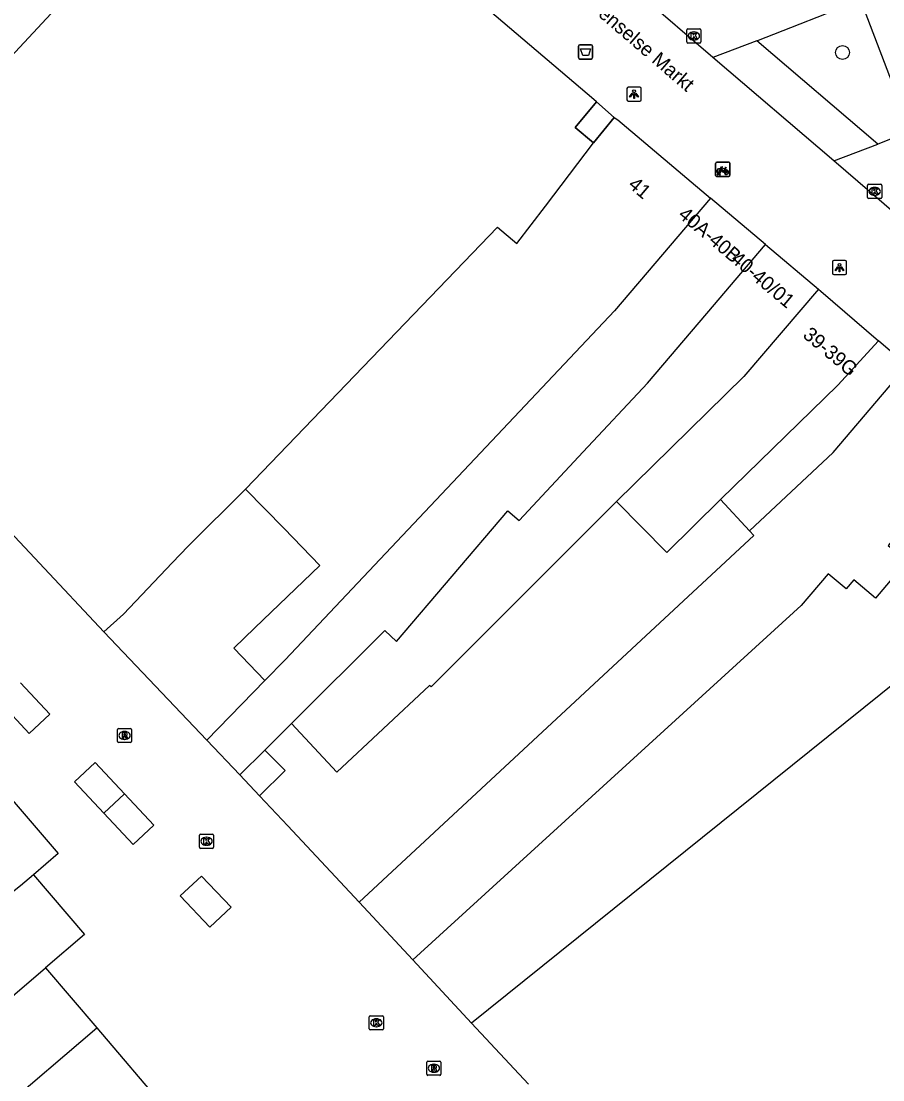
# Model space of a CAD drawing. Extents: x 160379 to 161131, y 383940 to 384849.
# Drawn here: x 160818.4 to 160879.2, y 384595.6 to 384670.3 of the extents above; entities that cross this region are included whole.
import ezdxf

# ---------------------------------------------------------------- set-up
doc = ezdxf.new("R2010")
doc.units = 0
for name, color, linetype in [('IMGEO_Afvalbak', 7, 'Continuous'), ('IMGEO_Boom', 7, 'Continuous'), ('IMGEO_Erf', 7, 'Continuous'), ('IMGEO_Fietsenrek', 7, 'Continuous'), ('IMGEO_Haag', 7, 'Continuous'), ('IMGEO_Kolk', 7, 'Continuous'), ('IMGEO_Lichtpunt', 7, 'Continuous'), ('IMGEO_Openbare_ruimte_label', 7, 'Continuous'), ('IMGEO_Pand', 7, 'Continuous'), ('IMGEO_Pand_nummerreeks', 7, 'Continuous'), ('IMGEO_Pand_overbouw', 7, 'Continuous'), ('IMGEO_Parkeervlak_open', 7, 'Continuous'), ('IMGEO_Rijbaan_lokaal_open', 7, 'Continuous'), ('IMGEO_Rioolput', 7, 'Continuous')]:
    doc.layers.add(name, color=color, linetype=linetype)

msp = doc.modelspace()

# ---------------------------------------------------------------- linework, layer by layer
at = {"layer": 'IMGEO_Afvalbak'}
for p, q in [((160857.755, 384667.751), (160857.755, 384668.551)), ((160857.755, 384668.551), (160857.755, 384667.751)), ((160857.855, 384668.651), (160858.645, 384668.651)), ((160858.645, 384668.651), (160857.855, 384668.651)), ((160858.745, 384668.551), (160858.745, 384667.751)), ((160858.745, 384667.751), (160858.745, 384668.551)), ((160858.645, 384667.651), (160857.855, 384667.651)), ((160857.855, 384667.651), (160858.645, 384667.651))]:
    msp.add_line(p, q, dxfattribs=at)
msp.add_lwpolyline([(160857.898, 384668.365), (160858.602, 384668.365), (160858.453, 384667.895), (160858.047, 384667.895), (160857.898, 384668.365)], dxfattribs=at)
for centre, start, end in [((160857.855, 384668.551), 90, 180), ((160857.855, 384668.551), 90, 180), ((160858.645, 384668.551), 0, 90), ((160858.645, 384668.551), 360, 90), ((160857.855, 384667.751), 180, 270), ((160857.855, 384667.751), 180, 270), ((160858.645, 384667.751), 270, 0), ((160858.645, 384667.751), 270, 0)]:
    msp.add_arc(centre, 0.1, start, end, dxfattribs=at)
at = {"layer": 'IMGEO_Boom'}
msp.add_circle((160876.377, 384668.118), 0.489, dxfattribs=at)
at = {"layer": 'IMGEO_Erf'}
for points in [[(160867.764, 384636.568), (160869.816, 384634.359)], [(160831.52, 384619.574), (160824.251, 384627.226)], [(160842.268, 384608.15), (160837.253, 384613.525), (160835.238, 384615.651)]]:
    msp.add_lwpolyline(points, dxfattribs=at)
at = {"layer": 'IMGEO_Fietsenrek'}
for p, q in [((160867.425, 384659.442), (160867.425, 384660.283)), ((160867.425, 384660.283), (160867.425, 384659.442)), ((160867.5, 384660.367), (160868.341, 384660.367)), ((160868.341, 384660.367), (160867.5, 384660.367)), ((160868.112, 384659.916), (160868.148, 384659.821)), ((160868.425, 384660.292), (160868.425, 384659.451)), ((160868.425, 384659.451), (160868.425, 384660.292)), ((160868.35, 384659.367), (160867.509, 384659.367)), ((160867.509, 384659.367), (160868.35, 384659.367)), ((160867.552, 384659.451), (160867.591, 384659.611)), ((160867.586, 384659.451), (160867.552, 384659.451)), ((160867.621, 384659.599), (160867.586, 384659.451)), ((160867.663, 384659.623), (160867.662, 384659.627)), ((160867.704, 384659.451), (160867.67, 384659.593)), ((160867.694, 384659.634), (160867.695, 384659.627)), ((160867.702, 384659.597), (160867.737, 384659.451)), ((160867.737, 384659.451), (160867.704, 384659.451))]:
    msp.add_line(p, q, dxfattribs=at)
for points in [[(160867.759, 384659.841), (160867.707, 384659.751), (160867.667, 384659.726), (160867.668, 384659.773), (160867.723, 384659.867)], [(160867.738, 384659.893), (160867.833, 384660.057), (160867.919, 384660.043), (160867.921, 384660.034), (160867.865, 384660.023), (160867.838, 384659.978), (160868.094, 384659.937)], [(160868.034, 384659.649), (160867.984, 384659.649), (160867.793, 384659.9), (160867.774, 384659.868)], [(160868.081, 384659.912), (160867.824, 384659.953), (160867.807, 384659.924), (160867.974, 384659.704), (160868.081, 384659.912)], [(160868.129, 384659.814), (160868.099, 384659.891), (160867.99, 384659.673), (160868.033, 384659.673)], [(160868.063, 384659.673), (160868.183, 384659.672), (160868.139, 384659.786)], [(160868.159, 384659.793), (160868.214, 384659.648), (160868.064, 384659.648)], [(160868.094, 384659.937), (160868.119, 384659.986), (160868.113, 384659.99), (160868.09, 384659.994), (160868.078, 384660.001), (160868.077, 384660.004), (160868.079, 384660.009), (160868.174, 384659.994), (160868.176, 384659.984), (160868.166, 384659.971), (160868.154, 384659.965), (160868.14, 384659.971), (160868.112, 384659.916)]]:
    msp.add_lwpolyline(points, dxfattribs=at)
for centre, radius, start, end in [((160867.503, 384660.289), 0.0779, 92.4484, 184.28452), ((160867.503, 384660.289), 0.0779, 92.4484, 184.28452), ((160867.665, 384659.752), 0.159, 62.67661, 242.13685), ((160867.665, 384659.752), 0.129, 63.31916, 238.90302), ((160867.665, 384659.752), 0.129, 283.60429, 43.43025), ((160867.665, 384659.752), 0.159, 283.5766, 46.60424), ((160868.192, 384659.668), 0.159, 113.3408, 178.32165), ((160868.192, 384659.668), 0.159, 187.0065, 105.77075), ((160868.192, 384659.668), 0.129, 113.92302, 177.95563), ((160868.192, 384659.668), 0.129, 188.67146, 104.58832), ((160868.347, 384660.289), 0.0779, 2.4484, 94.28452), ((160868.347, 384660.289), 0.0779, 2.4484, 94.28452), ((160867.503, 384659.445), 0.0779, 182.4484, 274.28452), ((160867.503, 384659.445), 0.0779, 182.4484, 274.28452), ((160867.645, 384659.623), 0.0499, 12.8025, 158.69338), ((160867.665, 384659.752), 0.159, 253.99666, 271.78671), ((160867.645, 384659.623), 0.0174, 12.8025, 163.45023), ((160867.665, 384659.752), 0.129, 253.41502, 269.02044), ((160868.347, 384659.445), 0.0779, 272.4484, 4.28452), ((160868.347, 384659.445), 0.0779, 272.4484, 4.28452)]:
    msp.add_arc(centre, radius, start, end, dxfattribs=at)
at = {"layer": 'IMGEO_Haag'}
msp.add_lwpolyline([(160878.874, 384661.644), (160870.323, 384668.945)], dxfattribs=at)
at = {"layer": 'IMGEO_Kolk'}
for p, q in [((160865.388, 384668.856), (160865.388, 384669.708)), ((160865.463, 384669.782), (160866.315, 384669.782)), ((160865.876, 384669.562), (160865.901, 384669.562)), ((160866.389, 384669.708), (160866.389, 384668.856)), ((160866.315, 384668.782), (160865.463, 384668.782)), ((160865.899, 384669.002), (160865.874, 384669.002)), ((160878.146, 384657.885), (160878.146, 384658.737)), ((160878.221, 384658.811), (160879.073, 384658.811)), ((160878.634, 384658.591), (160878.659, 384658.591)), ((160879.147, 384658.737), (160879.147, 384657.885)), ((160879.073, 384657.811), (160878.221, 384657.811)), ((160878.657, 384658.031), (160878.632, 384658.031)), ((160831.005, 384612.018), (160831.005, 384612.87)), ((160831.08, 384612.944), (160831.932, 384612.944)), ((160831.493, 384612.724), (160831.518, 384612.724)), ((160832.006, 384612.87), (160832.006, 384612.018)), ((160831.932, 384611.944), (160831.08, 384611.944)), ((160831.516, 384612.164), (160831.491, 384612.164)), ((160842.985, 384599.208), (160842.985, 384600.06)), ((160843.06, 384600.134), (160843.912, 384600.134)), ((160843.986, 384600.06), (160843.986, 384599.208)), ((160843.496, 384599.354), (160843.471, 384599.354)), ((160843.473, 384599.914), (160843.498, 384599.914)), ((160843.912, 384599.134), (160843.06, 384599.134))]:
    msp.add_line(p, q, dxfattribs=at)
for points in [[(160865.388, 384668.856), (160865.388, 384669.708)], [(160865.463, 384669.782), (160866.315, 384669.782)], [(160865.709, 384669.482), (160865.832, 384669.482), (160865.832, 384669.331), (160865.962, 384669.482), (160866.126, 384669.482), (160865.98, 384669.331), (160866.133, 384669.082), (160865.981, 384669.082), (160865.896, 384669.246), (160865.832, 384669.179), (160865.832, 384669.082), (160865.709, 384669.082), (160865.709, 384669.482)], [(160866.389, 384669.708), (160866.389, 384668.856)], [(160866.315, 384668.782), (160865.463, 384668.782)], [(160878.146, 384657.885), (160878.146, 384658.737)], [(160878.221, 384658.811), (160879.073, 384658.811)], [(160878.467, 384658.511), (160878.59, 384658.511), (160878.59, 384658.36), (160878.72, 384658.511), (160878.884, 384658.511), (160878.738, 384658.36), (160878.891, 384658.111), (160878.739, 384658.111), (160878.654, 384658.275), (160878.59, 384658.208), (160878.59, 384658.111), (160878.467, 384658.111), (160878.467, 384658.511)], [(160879.147, 384658.737), (160879.147, 384657.885)], [(160879.073, 384657.811), (160878.221, 384657.811)], [(160831.005, 384612.018), (160831.005, 384612.87)], [(160831.08, 384612.944), (160831.932, 384612.944)], [(160832.006, 384612.87), (160832.006, 384612.018)], [(160831.932, 384611.944), (160831.08, 384611.944)], [(160831.326, 384612.644), (160831.449, 384612.644), (160831.449, 384612.493), (160831.579, 384612.644), (160831.743, 384612.644), (160831.597, 384612.493), (160831.75, 384612.244), (160831.598, 384612.244), (160831.513, 384612.408), (160831.449, 384612.341), (160831.449, 384612.244), (160831.326, 384612.244), (160831.326, 384612.644)], [(160842.985, 384599.208), (160842.985, 384600.06)], [(160843.06, 384600.134), (160843.912, 384600.134)], [(160843.986, 384600.06), (160843.986, 384599.208)], [(160843.306, 384599.834), (160843.429, 384599.834), (160843.429, 384599.683), (160843.559, 384599.834), (160843.723, 384599.834), (160843.577, 384599.683), (160843.73, 384599.434), (160843.578, 384599.434), (160843.493, 384599.598), (160843.429, 384599.531), (160843.429, 384599.434), (160843.306, 384599.434), (160843.306, 384599.834)], [(160843.912, 384599.134), (160843.06, 384599.134)]]:
    msp.add_lwpolyline(points, dxfattribs=at)
for centre, start, end in [((160865.465, 384669.706), 91.55205, 178.44795), ((160865.465, 384669.706), 91.55205, 178.44795), ((160866.313, 384669.706), 1.55205, 88.44795), ((160866.313, 384669.706), 1.55205, 88.44795), ((160865.465, 384668.858), 181.55205, 268.44795), ((160865.465, 384668.858), 181.55205, 268.44795), ((160866.313, 384668.858), 271.55205, 358.44795), ((160866.313, 384668.858), 271.55205, 358.44795), ((160878.223, 384658.735), 91.55205, 178.44795), ((160878.223, 384658.735), 91.55205, 178.44795), ((160879.071, 384658.735), 1.55205, 88.44795), ((160879.071, 384658.735), 1.55205, 88.44795), ((160878.223, 384657.887), 181.55205, 268.44795), ((160878.223, 384657.887), 181.55205, 268.44795), ((160879.071, 384657.887), 271.55205, 358.44795), ((160879.071, 384657.887), 271.55205, 358.44795), ((160831.082, 384612.868), 91.55205, 178.44795), ((160831.082, 384612.868), 91.55205, 178.44795), ((160831.93, 384612.868), 1.55205, 88.44795), ((160831.93, 384612.868), 1.55205, 88.44795), ((160831.082, 384612.02), 181.55205, 268.44795), ((160831.082, 384612.02), 181.55205, 268.44795), ((160831.93, 384612.02), 271.55205, 358.44795), ((160831.93, 384612.02), 271.55205, 358.44795), ((160843.062, 384600.058), 91.55205, 178.44795), ((160843.062, 384600.058), 91.55205, 178.44795), ((160843.91, 384600.058), 1.55205, 88.44795), ((160843.91, 384600.058), 1.55205, 88.44795), ((160843.062, 384599.21), 181.55205, 268.44795), ((160843.062, 384599.21), 181.55205, 268.44795), ((160843.91, 384599.21), 271.55205, 358.44795), ((160843.91, 384599.21), 271.55205, 358.44795)]:
    msp.add_arc(centre, 0.0765, start, end, dxfattribs=at)
for centre, major_axis, ratio, start_param, end_param in [((160865.875, 384669.282), (-0.387, 0.002), 0.722429, 4.712389, 7.853982), ((160865.9, 384669.282), (-0.39, 0.002), 0.717154, 1.570796, 4.712389), ((160878.633, 384658.311), (-0.387, 0.002), 0.722429, 4.712389, 7.853982), ((160878.658, 384658.311), (-0.39, 0.002), 0.717154, 1.570796, 4.712389), ((160831.492, 384612.444), (-0.387, 0.002), 0.722429, 4.712389, 7.853982), ((160831.517, 384612.444), (-0.39, 0.002), 0.717154, 1.570796, 4.712389), ((160843.472, 384599.634), (-0.387, 0.002), 0.722429, 4.712389, 7.853982), ((160843.497, 384599.634), (-0.39, 0.002), 0.717154, 1.570796, 4.712389)]:
    msp.add_ellipse(centre, major_axis=major_axis, ratio=ratio, start_param=start_param, end_param=end_param, dxfattribs=at)
at = {"layer": 'IMGEO_Lichtpunt'}
for p, q in [((160861.172, 384665.579), (160861.172, 384664.772)), ((160861.172, 384665.579), (160861.172, 384664.772)), ((160862.074, 384665.674), (160861.266, 384665.674)), ((160862.074, 384665.674), (160861.266, 384665.674)), ((160862.168, 384664.772), (160862.168, 384665.579)), ((160862.168, 384664.772), (160862.168, 384665.579)), ((160861.266, 384664.678), (160862.074, 384664.678)), ((160861.266, 384664.678), (160862.074, 384664.678)), ((160875.669, 384653.336), (160875.669, 384652.529)), ((160875.669, 384653.336), (160875.669, 384652.529)), ((160876.571, 384653.431), (160875.763, 384653.431)), ((160876.571, 384653.431), (160875.763, 384653.431)), ((160876.665, 384652.529), (160876.665, 384653.336)), ((160876.665, 384652.529), (160876.665, 384653.336)), ((160875.763, 384652.435), (160876.571, 384652.435)), ((160875.763, 384652.435), (160876.571, 384652.435))]:
    msp.add_line(p, q, dxfattribs=at)
for points in [[(160861.546, 384665.243), (160861.585, 384665.215), (160861.397, 384664.953), (160861.359, 384664.98), (160861.546, 384665.243)], [(160861.648, 384665.195), (160861.695, 384665.195), (160861.695, 384664.873), (160861.648, 384664.873), (160861.648, 384665.195)], [(160861.758, 384665.215), (160861.796, 384665.242), (160861.983, 384664.98), (160861.944, 384664.952), (160861.758, 384665.215)], [(160876.043, 384653), (160876.082, 384652.972), (160875.894, 384652.71), (160875.856, 384652.737), (160876.043, 384653)], [(160876.145, 384652.952), (160876.192, 384652.952), (160876.192, 384652.63), (160876.145, 384652.63), (160876.145, 384652.952)], [(160876.255, 384652.972), (160876.293, 384652.999), (160876.48, 384652.737), (160876.441, 384652.709), (160876.255, 384652.972)]]:
    msp.add_lwpolyline(points, dxfattribs=at)
for centre in [(160861.671, 384665.377), (160876.168, 384653.134)]:
    msp.add_circle(centre, 0.0994, dxfattribs=at)
for centre, start, end in [((160861.266, 384665.579), 90, 180), ((160861.266, 384665.579), 90, 180), ((160862.074, 384665.579), 0, 90), ((160862.074, 384665.579), 0, 90), ((160861.266, 384664.772), 180, 270), ((160861.266, 384664.772), 180, 270), ((160862.074, 384664.772), 270, 0), ((160862.074, 384664.772), 270, 360), ((160875.763, 384653.336), 90, 180), ((160875.763, 384653.336), 90, 180), ((160876.571, 384653.336), 0, 90), ((160876.571, 384653.336), 0, 90), ((160875.763, 384652.529), 180, 270), ((160875.763, 384652.529), 180, 270), ((160876.571, 384652.529), 270, 0), ((160876.571, 384652.529), 270, 360)]:
    msp.add_arc(centre, 0.0946, start, end, dxfattribs=at)
at = {"layer": 'IMGEO_Pand'}
for points in [[(160859.01, 384664.631), (160858.822, 384664.786), (160838.154, 384682.402)], [(160801.53, 384651.456), (160808.825, 384658.296), (160822.422, 384672.91)], [(160858.814, 384661.729), (160857.505, 384662.813), (160859.01, 384664.631)], [(160860.272, 384663.521), (160858.814, 384661.729)], [(160860.272, 384663.521), (160860.527, 384663.365), (160867.062, 384657.841)], [(160834.264, 384637.304), (160852.039, 384655.796), (160853.403, 384654.632), (160855.42, 384657.267), (160858.814, 384661.729)], [(160867.062, 384657.841), (160860.292, 384649.887), (160837.044, 384625.24), (160835.628, 384623.788)], [(160870.942, 384654.561), (160867.062, 384657.841)], [(160837.502, 384620.763), (160844.084, 384627.312), (160844.914, 384626.536), (160852.762, 384635.761), (160853.557, 384635.085), (160858.085, 384639.931), (160862.614, 384644.777), (160866.805, 384649.701), (160870.942, 384654.561)], [(160870.942, 384654.561), (160874.675, 384651.406)], [(160824.251, 384627.226), (160801.53, 384651.456)], [(160874.675, 384651.406), (160869.425, 384645.242), (160860.44, 384636.418)], [(160874.675, 384651.406), (160874.843, 384651.264), (160878.907, 384647.773)], [(160878.907, 384647.773), (160876.058, 384644.647), (160867.764, 384636.568)], [(160869.816, 384634.359), (160875.708, 384639.89), (160880.934, 384646.031)], [(160884.739, 384639.354), (160879.608, 384633.326), (160880.925, 384632.205), (160878.701, 384629.592), (160877.172, 384630.894), (160876.632, 384630.26), (160875.375, 384631.331), (160873.471, 384629.096), (160846.06, 384604.066)], [(160824.251, 384627.226), (160825.647, 384628.473), (160829.085, 384632.097), (160830.199, 384633.271), (160834.264, 384637.304)], [(160835.628, 384623.788), (160833.435, 384626.067), (160834.924, 384627.5), (160839.511, 384631.915), (160836.982, 384634.512), (160834.264, 384637.304)], [(160860.44, 384636.418), (160854.661, 384630.664), (160847.343, 384623.336), (160847.242, 384623.444), (160840.687, 384617.313), (160837.502, 384620.763)], [(160867.764, 384636.568), (160863.981, 384632.832), (160860.44, 384636.418)], [(160842.268, 384608.15), (160870.119, 384634.033), (160869.816, 384634.359)], [(160891.665, 384632.943), (160850.198, 384599.61)], [(160818.387, 384623.624), (160820.454, 384621.411), (160818.992, 384620.046), (160816.925, 384622.259)], [(160835.628, 384623.788), (160831.52, 384619.574)], [(160837.502, 384620.763), (160835.615, 384618.886)], [(160833.843, 384617.123), (160831.52, 384619.574)], [(160835.615, 384618.886), (160833.843, 384617.123)], [(160835.615, 384618.886), (160837.045, 384617.449), (160835.238, 384615.651)], [(160824.249, 384614.429), (160822.179, 384616.635), (160823.637, 384618.004), (160825.708, 384615.798)], [(160835.238, 384615.651), (160833.843, 384617.123)], [(160812.789, 384612.126), (160814.613, 384613.686), (160814.843, 384613.416), (160817.515, 384615.699), (160821.041, 384611.573), (160819.298, 384610.084)], [(160825.708, 384615.798), (160827.778, 384613.592), (160826.32, 384612.223), (160824.249, 384614.429)], [(160825.708, 384615.798), (160824.249, 384614.429)], [(160819.298, 384610.084), (160818.369, 384609.291), (160816.489, 384607.817), (160809.802, 384602.108), (160809.528, 384601.874)], [(160819.298, 384610.084), (160822.904, 384605.859), (160820.154, 384603.511)], [(160831.15, 384609.988), (160833.237, 384607.787), (160831.733, 384606.382), (160829.646, 384608.583), (160831.15, 384609.988)], [(160846.06, 384604.066), (160842.268, 384608.15)], [(160850.198, 384599.61), (160846.06, 384604.066)], [(160813.196, 384597.57), (160813.453, 384597.789), (160820.154, 384603.511)], [(160820.154, 384603.511), (160823.755, 384599.281)], [(160816.799, 384593.342), (160823.755, 384599.281)], [(160823.755, 384599.281), (160828.69, 384593.482), (160827.163, 384592.171), (160827.456, 384590.588)], [(160854.211, 384595.291), (160850.198, 384599.61)]]:
    msp.add_lwpolyline(points, dxfattribs=at)
at = {"layer": 'IMGEO_Pand_overbouw'}
for points in [[(160858.814, 384661.729), (160860.272, 384663.521), (160859.01, 384664.631), (160857.505, 384662.813)], [(160867.764, 384636.568), (160869.816, 384634.359), (160875.708, 384639.89), (160880.934, 384646.031), (160878.907, 384647.773), (160876.058, 384644.647)]]:
    msp.add_lwpolyline(points, close=True, dxfattribs=at)
at = {"layer": 'IMGEO_Parkeervlak_open'}
msp.add_lwpolyline([(160877.639, 384671.83), (160881.175, 384662.571)], dxfattribs=at)
at = {"layer": 'IMGEO_Rijbaan_lokaal_open'}
for points in [[(160867.235, 384667.772), (160862.074, 384672.201)], [(160870.323, 384668.945), (160877.639, 384671.83)], [(160870.323, 384668.945), (160867.235, 384667.772)], [(160875.756, 384660.457), (160867.235, 384667.772)], [(160859.01, 384664.631), (160860.272, 384663.521)], [(160881.175, 384662.571), (160878.874, 384661.644)], [(160875.756, 384660.457), (160878.874, 384661.644)], [(160881.003, 384655.951), (160875.756, 384660.457)], [(160880.934, 384646.031), (160878.907, 384647.773)]]:
    msp.add_lwpolyline(points, dxfattribs=at)
at = {"layer": 'IMGEO_Rioolput'}
for p, q in [((160825.22, 384619.487), (160825.22, 384620.339)), ((160825.295, 384620.413), (160826.147, 384620.413)), ((160825.708, 384620.193), (160825.733, 384620.193)), ((160826.221, 384620.339), (160826.221, 384619.487)), ((160826.147, 384619.413), (160825.295, 384619.413)), ((160825.731, 384619.633), (160825.706, 384619.633)), ((160847.044, 384595.999), (160847.044, 384596.851)), ((160847.119, 384596.925), (160847.971, 384596.925)), ((160847.532, 384596.705), (160847.557, 384596.705)), ((160848.045, 384596.851), (160848.045, 384595.999)), ((160847.971, 384595.925), (160847.119, 384595.925)), ((160847.555, 384596.145), (160847.53, 384596.145))]:
    msp.add_line(p, q, dxfattribs=at)
for points in [[(160825.22, 384619.487), (160825.22, 384620.339)], [(160825.295, 384620.413), (160826.147, 384620.413)], [(160826.221, 384620.339), (160826.221, 384619.487)], [(160826.147, 384619.413), (160825.295, 384619.413)], [(160825.809, 384620.111), (160825.557, 384620.113), (160825.557, 384619.713)], [(160825.557, 384619.713), (160825.681, 384619.713), (160825.681, 384619.875), (160825.692, 384619.875)], [(160825.735, 384620.032), (160825.681, 384620.032), (160825.681, 384619.951)], [(160825.681, 384619.951), (160825.733, 384619.951)], [(160825.739, 384619.846), (160825.81, 384619.713), (160825.95, 384619.713), (160825.885, 384619.839)], [(160847.044, 384595.999), (160847.044, 384596.851)], [(160847.119, 384596.925), (160847.971, 384596.925)], [(160847.633, 384596.623), (160847.381, 384596.625), (160847.381, 384596.225)], [(160847.381, 384596.225), (160847.505, 384596.225), (160847.505, 384596.387), (160847.516, 384596.387)], [(160847.559, 384596.544), (160847.505, 384596.544), (160847.505, 384596.463)], [(160847.505, 384596.463), (160847.557, 384596.463)], [(160847.563, 384596.358), (160847.634, 384596.225), (160847.774, 384596.225), (160847.709, 384596.351)], [(160848.045, 384596.851), (160848.045, 384595.999)], [(160847.971, 384595.925), (160847.119, 384595.925)]]:
    msp.add_lwpolyline(points, dxfattribs=at)
for centre, radius, start, end in [((160825.297, 384620.337), 0.0765, 91.55205, 178.44795), ((160825.297, 384620.337), 0.0765, 91.55205, 178.44795), ((160826.145, 384620.337), 0.0765, 1.55205, 88.44795), ((160826.145, 384620.337), 0.0765, 1.55205, 88.44795), ((160825.297, 384619.489), 0.0765, 181.55205, 268.44795), ((160825.297, 384619.489), 0.0765, 181.55205, 268.44795), ((160825.691, 384619.822), 0.0533, 26.02933, 88.69889), ((160825.717, 384620.14), 0.19, 274.7715, 282.96867), ((160825.741, 384619.936), 0.0964, 77.00612, 93.18647), ((160825.755, 384619.993), 0.0378, 276.66336, 79.67722), ((160825.808, 384620.001), 0.109, 350.36119, 89.41601), ((160825.806, 384620.001), 0.112, 277.58423, 350.98172), ((160825.79, 384619.786), 0.108, 29.51342, 73.79051), ((160826.145, 384619.489), 0.0765, 271.55205, 358.44795), ((160826.145, 384619.489), 0.0765, 271.55205, 358.44795), ((160847.121, 384596.849), 0.0765, 91.55205, 178.44795), ((160847.121, 384596.849), 0.0765, 91.55205, 178.44795), ((160847.515, 384596.334), 0.0533, 26.02933, 88.69889), ((160847.541, 384596.652), 0.19, 274.7715, 282.96867), ((160847.565, 384596.448), 0.0964, 77.00612, 93.18647), ((160847.579, 384596.505), 0.0378, 276.66336, 79.67722), ((160847.632, 384596.513), 0.109, 350.36119, 89.41601), ((160847.63, 384596.513), 0.112, 277.58423, 350.98172), ((160847.614, 384596.298), 0.108, 29.51342, 73.79051), ((160847.969, 384596.849), 0.0765, 1.55205, 88.44795), ((160847.969, 384596.849), 0.0765, 1.55205, 88.44795), ((160847.121, 384596.001), 0.0765, 181.55205, 268.44795), ((160847.121, 384596.001), 0.0765, 181.55205, 268.44795), ((160847.969, 384596.001), 0.0765, 271.55205, 358.44795), ((160847.969, 384596.001), 0.0765, 271.55205, 358.44795)]:
    msp.add_arc(centre, radius, start, end, dxfattribs=at)
for centre, major_axis, ratio, start_param, end_param in [((160825.707, 384619.913), (-0.387, 0.002), 0.722429, 4.712389, 7.853982), ((160825.732, 384619.913), (-0.39, 0.002), 0.717154, 1.570796, 4.712389), ((160847.531, 384596.425), (-0.387, 0.002), 0.722429, 4.712389, 7.853982), ((160847.556, 384596.425), (-0.39, 0.002), 0.717154, 1.570796, 4.712389)]:
    msp.add_ellipse(centre, major_axis=major_axis, ratio=ratio, start_param=start_param, end_param=end_param, dxfattribs=at)

# ---------------------------------------------------------------- texts
at = {"layer": 'IMGEO_Openbare_ruimte_label'}
msp.add_text('Woenselse Markt', height=1, rotation=319.29926, dxfattribs=at).set_placement((160857.552, 384672.036))
at = {"layer": 'IMGEO_Pand_nummerreeks'}
for s, rotation, p in [('41', 319.59502, (160861.188, 384658.669)), ('40A-40B', 319.78982, (160864.718, 384656.549)), ('40-40/01', 319.79555, (160868.431, 384653.411)), ('39-39G', 319.69815, (160873.513, 384648.07))]:
    msp.add_text(s, height=1, rotation=rotation, dxfattribs=at).set_placement(p)

doc.saveas('drawing.dxf')
